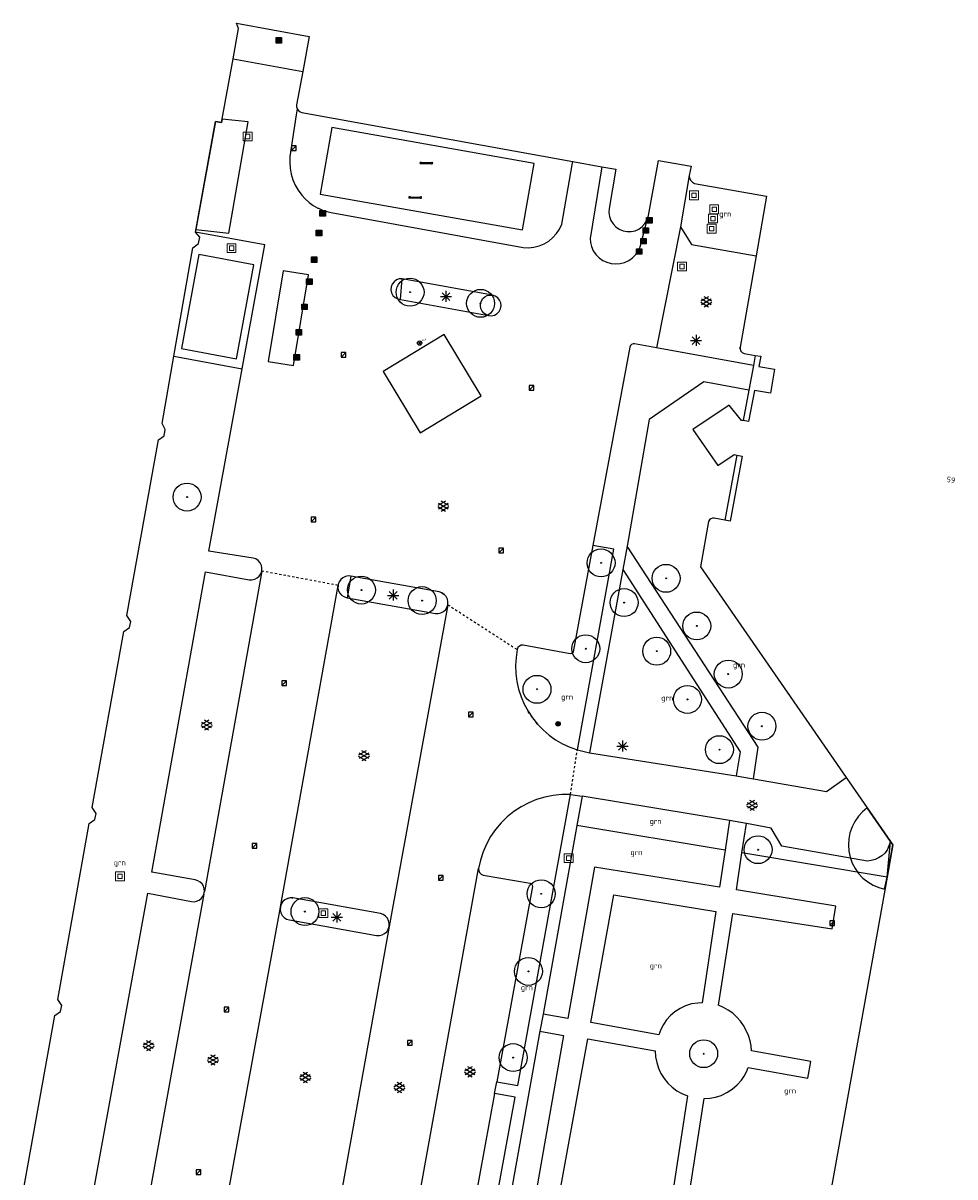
# Model space of a CAD drawing. Header units: metres. Extents: x 116958 to 118326, y 475500 to 477904.
# Tile 971 of 1001: x 117625 to 117709, y 477582 to 477686. Entities that reach past the tile are written whole.
import ezdxf

# ---------------------------------------------------------------- set-up
doc = ezdxf.new("R2010")
doc.units = ezdxf.units.M
doc.header["$LTSCALE"] = 0.2
doc.linetypes.add('MATGRENS', pattern=[2, 1, -1])
doc.layers.get('0').update_dxf_attribs({"color": 6})
for name, color, linetype in [('B-WE-GR-BOOM-G', 252, 'Continuous'), ('B-WE-GR-GROENVOORZIENING-GV', 252, 'Continuous'), ('B-WE-IE-FIETSENSTANG-G', 252, 'Continuous'), ('B-WE-IE-MEUBILAIR-G', 252, 'Continuous'), ('B-WE-IE-MEUBILAIR_WEGMEUBILAIR_LICHTMAST-G', 252, 'Continuous'), ('B-WE-IE-MEUBILAIR_WEGMEUBILAIR_VERKEERSBORD-PAAL', 252, 'Continuous'), ('B-WE-IE-MEUBILAIR_WEGMEUBILAIR_VERKEERSLICHT-G', 252, 'Continuous'), ('B-WE-OG-BEBOUWING-GV', 252, 'Continuous'), ('B-WE-OG-HUISNUMMER-T25', 2, 'Continuous'), ('B-WE-RI-HWA_KOLK_TROTTOIRKOLK-G', 252, 'Continuous'), ('B-WE-VH-MATERIAALGRENS-G', 252, 'MATGRENS'), ('B-WE-VH-VERHARDING_ASFALT-GV', 252, 'Continuous')]:
    doc.layers.add(name, color=color, linetype=linetype)
doc.layers.add('B-WE-RI-RIOOLPUT', color=31, linetype='Continuous', lineweight=0)
doc.styles.get("Standard").update_dxf_attribs({"font": 'isocp.shx'})

# ---------------------------------------------------------------- blocks, each defined once
blk = doc.blocks.new('BGTGV')
for p, q in [((0.0197, 0.04605), (-0.0497, 0.00595)), ((0.0433, 0.025), (-0.0433, -0.025)), ((0.0433, -0.025), (-0.0433, 0.025)), ((0.04965, 0.006), (-0.01975, 0.04605)), ((0.01965, -0.046), (-0.0494, -0.00615)), ((0.04955, -0.00605), (-0.0197, -0.046))]:
    blk.add_line(p, q)
blk = doc.blocks.new('BGT_GR')
at = {"insert": (0.043, 0.019), "char_height": 0.1, "attachment_point": 5, "line_spacing_factor": 0.8}
blk.add_mtext('{\\C256;grn}', dxfattribs=at)
blk = doc.blocks.new('CELQ211865')
for p, q in [((-0.5, 0), (0.5, 0)), ((0.35, -0.34), (-0.35, 0.34)), ((0.35, 0.34), (-0.35, -0.34)), ((0, 0.53), (0, -0.47))]:
    blk.add_line(p, q)
blk = doc.blocks.new('Vb')
blk.add_lwpolyline([(125, -138), (-127, -138), (0, 185), (114, -100), (-71, -100), (0, 100), (56, -60), (-13, -60), (0, -20), (1, 30)])
blk.add_circle((0, 0), 200)
blk = doc.blocks.new('CELQ201000')
at = {"flags": 128}
for points in [[(-0.25, -0.25), (-0.25, 0.25), (0.25, 0.25), (0.25, -0.25), (-0.25, -0.25)], [(-0.18, -0.18), (-0.18, 0.18), (0.18, 0.18), (0.18, -0.18), (-0.18, -0.18)], [(-0.11, -0.11), (-0.11, 0.11), (0.11, 0.11), (0.11, -0.11), (-0.11, -0.11)], [(-0.04, -0.04), (-0.04, 0.04), (0.04, 0.04), (0.04, -0.04), (-0.04, -0.04)]]:
    blk.add_lwpolyline(points, dxfattribs=at)
blk = doc.blocks.new('Brandkr')
for p, q in [((-141, 141), (141, -141)), ((-141, -141), (141, 141))]:
    blk.add_line(p, q)
blk.add_circle((0, 0), 200)
at = {"oblique": 15}
blk.add_text('brk', height=180, dxfattribs=at).set_placement((172, 218))
blk = doc.blocks.new('Pbrd')
for points in [[(-400, -400), (400, -400), (400, 400), (-400, 400)], [(-200, -200), (200, -200), (200, 200), (-200, 200)]]:
    blk.add_lwpolyline(points, close=True)
blk = doc.blocks.new('Kvtrot')
blk.add_line((0, -420), (420, 0))
at = {"flags": 128}
blk.add_lwpolyline([(0, -420), (420, -420), (420, 0), (0, 0)], close=True, dxfattribs=at)
blk = doc.blocks.new('Koppelplaat_baz')
for p, q in [((-91, 22), (-106, 20)), ((-91, 22), (-91, 15)), ((-91, 15), (91, 15)), ((-91, 0), (-91, -8)), ((-91, 0), (91, 0)), ((91, 22), (106, 20)), ((91, 22), (91, 15)), ((91, 0), (91, -8)), ((-91, -8), (-106, -6)), ((91, -8), (106, -6))]:
    blk.add_line(p, q)
for centre, start, end in [((-104, 8), 97.5946, 262.4054), ((104, 8), 277.5946, 82.4054)]:
    blk.add_arc(centre, 13.1, start, end)
blk = doc.blocks.new('Bestboom')
h = blk.add_hatch(color=256)
h.dxf.hatch_style = 1
h.paths.add_polyline_path([(41, 0, 1), (-41, 0, 1)])
for radius in [1260, 41.1]:
    blk.add_circle((0, 0), radius)

msp = doc.modelspace()

# ---------------------------------------------------------------- linework, layer by layer
at = {"layer": 'B-WE-GR-GROENVOORZIENING-GV', "flags": 128}
for points in [[(117690.341, 477653.337), (117689.83, 477650.581)], [(117689.252, 477647.472), (117688.163, 477641.615)], [(117690.75, 477618.25), (117691.19, 477621.117), (117679.353, 477639.269)], [(117678.958, 477637.137), (117689.571, 477620.688), (117689.197, 477618.527)], [(117670.418, 477624.364), (117670.817, 477623.761), (117671.27, 477623.198)], [(117688.599, 477614.497), (117688.198, 477611.827)], [(117689.724, 477611.574), (117690.128, 477614.224)], [(117688.198, 477611.827), (117674.816, 477614.045)], [(117688.198, 477611.827), (117687.697, 477608.49), (117676.413, 477610.305), (117673.997, 477596.641), (117671.773, 477597.031)], [(117684.218, 477575.871), (117686.32, 477589.412), (117686.836, 477589.446), (117687.345, 477589.542), (117687.838, 477589.699), (117688.364, 477589.946), (117688.852, 477590.263), (117689.292, 477590.643), (117689.676, 477591.08), (117689.921, 477591.438), (117690.129, 477591.82), (117690.297, 477592.22), (117695.658, 477591.241), (117695.934, 477592.764), (117690.579, 477593.708), (117690.539, 477594.172), (117690.453, 477594.63), (117690.309, 477595.106), (117690.115, 477595.563), (117689.872, 477595.996), (117689.583, 477596.401), (117689.253, 477596.772), (117688.885, 477597.104), (117688.483, 477597.394), (117688.053, 477597.638), (117687.598, 477597.835), (117688.895, 477606.102), (117697.877, 477604.715), (117698.206, 477606.782), (117689.217, 477608.244), (117689.724, 477611.574)], [(117702.824, 477609.402), (117689.724, 477611.574)], [(117682.229, 477595.157), (117676.082, 477596.289), (117678.146, 477607.783), (117687.36, 477606.306), (117686.127, 477598.042), (117685.731, 477598.031), (117685.177, 477597.948), (117684.641, 477597.787), (117684.132, 477597.552), (117683.662, 477597.248), (117683.271, 477596.912), (117682.927, 477596.528), (117682.635, 477596.103), (117682.401, 477595.643), (117682.229, 477595.157)], [(117671.491, 477595.482), (117673.631, 477595.089), (117670.672, 477578.281)], [(117672.71, 477577.817), (117675.818, 477594.809), (117681.897, 477593.71), (117681.93, 477593.179), (117682.029, 477592.656), (117682.192, 477592.15), (117682.416, 477591.668), (117682.698, 477591.217), (117683.034, 477590.804), (117683.418, 477590.436), (117683.845, 477590.119), (117684.307, 477589.856), (117684.799, 477589.653), (117682.72, 477576.136)]]:
    msp.add_lwpolyline(points, dxfattribs=at)
at = {"layer": 'B-WE-OG-BEBOUWING-GV', "flags": 128}
for points in [[(117643.793, 477683.226), (117644.29, 477685.971), (117644.116, 477686.451), (117650.67, 477685.246), (117650.083, 477682.069)], [(117640.409, 477667.587), (117642.221, 477677.585), (117642.753, 477677.489), (117643.793, 477683.226)], [(117650.083, 477682.069), (117649.53, 477679.076), (117649.533, 477678.885), (117649.595, 477678.705), (117649.7, 477678.562), (117649.842, 477678.454), (117650.008, 477678.392), (117674.456, 477673.965), (117677.067, 477673.492)], [(117642.807, 477677.784), (117642.753, 477677.489), (117642.221, 477677.585)], [(117645.159, 477677.537), (117642.807, 477677.784)], [(117642.221, 477677.585), (117640.452, 477667.822)], [(117640.452, 477667.822), (117643.41, 477667.503), (117645.159, 477677.537)], [(117651.65, 477671.027), (117669.903, 477667.781), (117670.97, 477673.783), (117652.719, 477677.026), (117651.65, 477671.027)], [(117681.155, 477668.685), (117681.283, 477669.093), (117682.19, 477674.065), (117685.128, 477673.552), (117684.969, 477672.686)], [(117677.067, 477673.492), (117678.354, 477673.259), (117677.743, 477669.727), (117677.718, 477669.357), (117677.77, 477668.991), (117677.895, 477668.642), (117678.09, 477668.327), (117678.345, 477668.058), (117678.649, 477667.847), (117678.99, 477667.703), (117679.354, 477667.632), (117679.724, 477667.637), (117680.085, 477667.718), (117680.423, 477667.871), (117680.721, 477668.089), (117680.969, 477668.365), (117681.155, 477668.685)], [(117684.969, 477672.686), (117685.002, 477672.464), (117685.097, 477672.26), (117685.247, 477672.093), (117685.439, 477671.976), (117691.951, 477670.825), (117691.003, 477665.457)], [(117638.467, 477656.396), (117640.181, 477666.173), (117640.691, 477666.571), (117640.791, 477667.123), (117640.409, 477667.587)], [(117639.134, 477657.092), (117644.099, 477656.151), (117645.682, 477664.629), (117640.717, 477665.57), (117639.134, 477657.092)], [(117691.003, 477665.457), (117689.549, 477657.218), (117689.553, 477657.033), (117689.622, 477656.861), (117689.748, 477656.725), (117689.915, 477656.644), (117690.924, 477656.469)], [(117648.307, 477664.088), (117646.972, 477655.927), (117649.261, 477655.553), (117650.619, 477663.73), (117648.307, 477664.088)], [(117657.356, 477655.006), (117660.695, 477649.493), (117666.192, 477652.831), (117662.853, 477658.344), (117657.356, 477655.006)], [(117624.848, 477581.005), (117627.71, 477596.913), (117628.228, 477597.276), (117628.331, 477597.82), (117627.97, 477598.346), (117630.824, 477614.239), (117631.333, 477614.603), (117631.432, 477615.147), (117631.079, 477615.67), (117633.951, 477631.557), (117634.463, 477631.927), (117634.558, 477632.464), (117634.199, 477632.99), (117637.068, 477648.86), (117637.592, 477649.221), (117637.676, 477649.784), (117637.403, 477650.326), (117638.467, 477656.396)], [(117690.924, 477656.469), (117691.416, 477656.384), (117691.242, 477655.466), (117692.667, 477655.225), (117692.293, 477653.057), (117690.846, 477653.313), (117690.326, 477650.499), (117689.83, 477650.581)], [(117689.83, 477650.581), (117689.678, 477650.606), (117688.553, 477651.982), (117685.288, 477649.772), (117687.552, 477646.526), (117689.023, 477647.513), (117689.252, 477647.472)], [(117689.252, 477647.472), (117689.751, 477647.383), (117688.654, 477641.523), (117688.163, 477641.615)], [(117688.163, 477641.615), (117687.226, 477641.79), (117687.066, 477641.784), (117686.917, 477641.727), (117686.795, 477641.624), (117686.713, 477641.487), (117685.976, 477637.376), (117699.136, 477618.386)], [(117699.136, 477618.386), (117703.132, 477612.62)], [(117700.604, 477615.292), (117700.225, 477614.881)], [(117701.034, 477615.647), (117700.604, 477615.292)], [(117703.132, 477612.62), (117701.034, 477615.647)], [(117699.906, 477614.423), (117699.653, 477613.925)], [(117700.225, 477614.881), (117699.906, 477614.423)], [(117699.469, 477613.398), (117699.359, 477612.851), (117699.324, 477612.294)], [(117699.653, 477613.925), (117699.469, 477613.398)], [(117699.324, 477612.294), (117699.365, 477611.737)], [(117703.132, 477612.62), (117703.346, 477612.311), (117702.824, 477609.402), (117703.132, 477612.62)], [(117702.824, 477609.402), (117703.346, 477612.311)], [(117703.346, 477612.311), (117703.132, 477612.62)], [(117699.365, 477611.737), (117699.481, 477611.191)], [(117699.481, 477611.191), (117699.671, 477610.666)], [(117699.671, 477610.666), (117699.93, 477610.171), (117700.253, 477609.717)], [(117702.824, 477609.402), (117695.8, 477570.23), (117695.796, 477570.043), (117695.847, 477569.863), (117695.95, 477569.706), (117696.095, 477569.587), (117696.269, 477569.517), (117696.063, 477568.324), (117691.992, 477569.024), (117692.75, 477573.435), (117681.927, 477575.297), (117681.286, 477571.571)], [(117700.253, 477609.717), (117700.636, 477609.31)], [(117700.636, 477609.31), (117701.07, 477608.959)], [(117702.061, 477608.45), (117702.599, 477608.301), (117702.824, 477609.402)], [(117701.07, 477608.959), (117701.548, 477608.671)], [(117701.548, 477608.671), (117702.061, 477608.45)]]:
    msp.add_lwpolyline(points, dxfattribs=at)
at = {"layer": 'B-WE-VH-MATERIAALGRENS-G', "flags": 128}
for points in [[(117689.748, 477656.725), (117689.622, 477656.861), (117689.553, 477657.033), (117689.549, 477657.218)], [(117653.268, 477635.716), (117646.385, 477637.007)], [(117662.635, 477635.043), (117662.851, 477634.901), (117663.023, 477634.709)], [(117663.179, 477633.969), (117669.439, 477629.927)], [(117671.27, 477623.198), (117670.817, 477623.761), (117670.418, 477624.364)], [(117674.241, 477616.847), (117674.869, 477620.874)], [(117648.702, 477607.473), (117648.95, 477607.533), (117649.205, 477607.529)]]:
    msp.add_lwpolyline(points, dxfattribs=at)
at = {"layer": 'B-WE-VH-VERHARDING_ASFALT-GV'}
for p, q in [((117643.793, 477683.226), (117650.083, 477682.069)), ((117649.485, 477678.181), (117648.931, 477674.409)), ((117649.595, 477678.705), (117649.485, 477678.181)), ((117648.931, 477674.409), (117648.909, 477673.877)), ((117648.909, 477673.877), (117648.948, 477673.346)), ((117673.464, 477668.31), (117674.404, 477673.669)), ((117674.404, 477673.669), (117674.456, 477673.965)), ((117648.948, 477673.346), (117649.046, 477672.823)), ((117649.046, 477672.823), (117649.203, 477672.314)), ((117677.067, 477673.492), (117676.013, 477667.002)), ((117684.969, 477672.686), (117684.189, 477668.073)), ((117649.203, 477672.314), (117649.416, 477671.826)), ((117649.416, 477671.826), (117649.683, 477671.366)), ((117649.683, 477671.366), (117650, 477670.938)), ((117650, 477670.938), (117650.312, 477670.591)), ((117650.312, 477670.591), (117650.658, 477670.277)), ((117650.658, 477670.277), (117651.033, 477669.999)), ((117651.033, 477669.999), (117651.434, 477669.76)), ((117651.434, 477669.76), (117651.505, 477669.747)), ((117651.505, 477669.747), (117651.879, 477669.58)), ((117651.879, 477669.58), (117652.266, 477669.446)), ((117652.266, 477669.446), (117652.664, 477669.346)), ((117652.664, 477669.346), (117669.964, 477666.211)), ((117680.525, 477666.253), (117681.155, 477668.685)), ((117646.661, 477666.453), (117640.409, 477667.587)), ((117672.662, 477667.096), (117672.989, 477667.459)), ((117672.989, 477667.459), (117673.258, 477667.867)), ((117673.258, 477667.867), (117673.464, 477668.31)), ((117684.189, 477668.073), (117682.014, 477657.143)), ((117684.189, 477668.073), (117685.168, 477666.487)), ((117644.632, 477655.264), (117646.661, 477666.453)), ((117670.939, 477666.23), (117671.413, 477666.347)), ((117671.413, 477666.347), (117671.865, 477666.533)), ((117671.865, 477666.533), (117672.284, 477666.785)), ((117672.284, 477666.785), (117672.662, 477667.096)), ((117676.013, 477667.002), (117676.048, 477666.642)), ((117676.048, 477666.642), (117676.139, 477666.291)), ((117676.139, 477666.291), (117676.306, 477665.916)), ((117680.357, 477665.891), (117680.525, 477666.253)), ((117685.168, 477666.487), (117691.003, 477665.457)), ((117669.964, 477666.211), (117670.452, 477666.184)), ((117670.452, 477666.184), (117670.939, 477666.23)), ((117676.306, 477665.916), (117676.536, 477665.577)), ((117676.536, 477665.577), (117676.822, 477665.283)), ((117676.822, 477665.283), (117677.156, 477665.044)), ((117679.506, 477665.035), (117679.842, 477665.271)), ((117679.842, 477665.271), (117680.13, 477665.563)), ((117680.13, 477665.563), (117680.357, 477665.891)), ((117677.156, 477665.044), (117677.526, 477664.867)), ((117677.526, 477664.867), (117677.921, 477664.758)), ((117677.921, 477664.758), (117678.33, 477664.72)), ((117678.33, 477664.72), (117678.739, 477664.755)), ((117678.739, 477664.755), (117679.135, 477664.861)), ((117679.135, 477664.861), (117679.506, 477665.035)), ((117658.541, 477663.278), (117658.324, 477663.117)), ((117658.794, 477663.371), (117658.541, 477663.278)), ((117659.063, 477663.389), (117658.794, 477663.371)), ((117658.919, 477661.498), (117659.063, 477663.389)), ((117667.203, 477661.907), (117659.063, 477663.389)), ((117658.066, 477662.649), (117658.045, 477662.38)), ((117658.045, 477662.38), (117658.101, 477662.116)), ((117658.161, 477662.902), (117658.066, 477662.649)), ((117658.101, 477662.116), (117658.23, 477661.879)), ((117658.324, 477663.117), (117658.161, 477662.902)), ((117658.23, 477661.879), (117658.419, 477661.687)), ((117658.419, 477661.687), (117658.656, 477661.557)), ((117658.656, 477661.557), (117658.919, 477661.498)), ((117658.919, 477661.498), (117666.848, 477660.07)), ((117666.116, 477660.924), (117666.132, 477661.164)), ((117666.132, 477661.164), (117666.208, 477661.391)), ((117666.208, 477661.391), (117666.339, 477661.592)), ((117666.339, 477661.592), (117666.517, 477661.753)), ((117666.517, 477661.753), (117666.73, 477661.863)), ((117666.73, 477661.863), (117666.963, 477661.916)), ((117666.963, 477661.916), (117667.203, 477661.907)), ((117667.461, 477661.825), (117667.203, 477661.907)), ((117667.685, 477661.672), (117667.461, 477661.825)), ((117667.855, 477661.461), (117667.685, 477661.672)), ((117667.958, 477661.211), (117667.855, 477661.461)), ((117667.985, 477660.941), (117667.958, 477661.211)), ((117666.162, 477660.688), (117666.116, 477660.924)), ((117666.267, 477660.471), (117666.162, 477660.688)), ((117666.424, 477660.288), (117666.267, 477660.471)), ((117666.622, 477660.152), (117666.424, 477660.288)), ((117666.848, 477660.07), (117666.622, 477660.152)), ((117666.848, 477660.07), (117667.118, 477660.05)), ((117667.118, 477660.05), (117667.383, 477660.109)), ((117667.383, 477660.109), (117667.619, 477660.241)), ((117667.619, 477660.241), (117667.808, 477660.435)), ((117667.808, 477660.435), (117667.934, 477660.675)), ((117667.934, 477660.675), (117667.985, 477660.941)), ((117679.595, 477657.217), (117676.268, 477639.303)), ((117679.658, 477657.347), (117679.595, 477657.217)), ((117679.761, 477657.447), (117679.658, 477657.347)), ((117679.892, 477657.508), (117679.761, 477657.447)), ((117680.035, 477657.52), (117679.892, 477657.508)), ((117682.014, 477657.143), (117680.035, 477657.52)), ((117690.754, 477655.555), (117682.014, 477657.143)), ((117638.467, 477656.396), (117644.632, 477655.264)), ((117690.924, 477656.469), (117690.754, 477655.555)), ((117641.601, 477638.815), (117644.632, 477655.264)), ((117690.754, 477655.555), (117690.341, 477653.337)), ((117686.273, 477654.072), (117681.357, 477650.683)), ((117690.341, 477653.337), (117686.273, 477654.072)), ((117681.357, 477650.683), (117679.353, 477639.269)), ((117676.268, 477639.303), (117674.49, 477629.733)), ((117678.157, 477638.971), (117676.268, 477639.303)), ((117679.353, 477639.269), (117678.958, 477637.137)), ((117645.607, 477638.182), (117641.601, 477638.815)), ((117645.853, 477638.097), (117645.607, 477638.182)), ((117674.869, 477620.874), (117678.157, 477638.971)), ((117646.068, 477637.952), (117645.853, 477638.097)), ((117646.239, 477637.755), (117646.068, 477637.952)), ((117646.353, 477637.522), (117646.239, 477637.755)), ((117646.403, 477637.266), (117646.353, 477637.522)), ((117646.385, 477637.007), (117646.403, 477637.266)), ((117678.958, 477637.137), (117675.959, 477620.621)), ((117636.462, 477609.833), (117641.307, 477636.935)), ((117646.385, 477637.007), (117641.207, 477608.093)), ((117641.307, 477636.935), (117645.248, 477636.22)), ((117645.248, 477636.22), (117645.502, 477636.212)), ((117645.502, 477636.212), (117645.749, 477636.268)), ((117645.749, 477636.268), (117645.975, 477636.385)), ((117645.975, 477636.385), (117646.164, 477636.555)), ((117646.164, 477636.555), (117646.303, 477636.767)), ((117646.303, 477636.767), (117646.385, 477637.007)), ((117653.513, 477636.245), (117653.369, 477636.035)), ((117653.706, 477636.412), (117653.513, 477636.245)), ((117653.935, 477636.525), (117653.706, 477636.412)), ((117654.184, 477636.576), (117653.935, 477636.525)), ((117654.439, 477636.562), (117654.08, 477634.596)), ((117654.439, 477636.562), (117654.184, 477636.576)), ((117662.39, 477635.123), (117654.439, 477636.562)), ((117648.07, 477606.724), (117653.268, 477635.716)), ((117653.268, 477635.716), (117653.264, 477635.474)), ((117653.264, 477635.474), (117653.318, 477635.238)), ((117653.282, 477635.795), (117653.268, 477635.716)), ((117653.369, 477636.035), (117653.282, 477635.795)), ((117653.318, 477635.238), (117653.428, 477635.022)), ((117653.428, 477635.022), (117653.586, 477634.839)), ((117662.635, 477635.043), (117662.39, 477635.123)), ((117662.851, 477634.901), (117662.635, 477635.043)), ((117653.586, 477634.839), (117653.784, 477634.699)), ((117653.784, 477634.699), (117654.01, 477634.611)), ((117654.01, 477634.611), (117654.08, 477634.596)), ((117654.08, 477634.596), (117662.057, 477633.175)), ((117663.023, 477634.709), (117662.851, 477634.901)), ((117663.14, 477634.479), (117663.023, 477634.709)), ((117663.193, 477634.227), (117663.14, 477634.479)), ((117663.179, 477633.969), (117663.193, 477634.227)), ((117663.179, 477633.969), (117657.885, 477604.95)), ((117662.057, 477633.175), (117662.31, 477633.169)), ((117662.31, 477633.169), (117662.555, 477633.227)), ((117662.555, 477633.227), (117662.779, 477633.345)), ((117662.779, 477633.345), (117662.965, 477633.516)), ((117662.965, 477633.516), (117663.101, 477633.729)), ((117663.101, 477633.729), (117663.179, 477633.969)), ((117669.439, 477629.927), (117669.334, 477629.213)), ((117669.509, 477630.097), (117669.439, 477629.927)), ((117669.635, 477630.23), (117669.509, 477630.097)), ((117669.8, 477630.31), (117669.635, 477630.23)), ((117669.983, 477630.326), (117669.8, 477630.31)), ((117674.218, 477629.545), (117669.983, 477630.326)), ((117669.334, 477629.213), (117669.294, 477628.492)), ((117674.335, 477629.563), (117674.218, 477629.545)), ((117674.432, 477629.631), (117674.335, 477629.563)), ((117674.49, 477629.733), (117674.432, 477629.631)), ((117669.294, 477628.492), (117669.321, 477627.771)), ((117669.321, 477627.771), (117669.413, 477627.055)), ((117669.413, 477627.055), (117669.571, 477626.351)), ((117669.571, 477626.351), (117669.792, 477625.664)), ((117669.792, 477625.664), (117670.075, 477625)), ((117670.075, 477625), (117670.418, 477624.364)), ((117671.27, 477623.198), (117671.772, 477622.678)), ((117671.772, 477622.678), (117672.32, 477622.207)), ((117672.32, 477622.207), (117672.909, 477621.787)), ((117672.909, 477621.787), (117673.533, 477621.423)), ((117673.533, 477621.423), (117674.189, 477621.118)), ((117674.189, 477621.118), (117674.869, 477620.874)), ((117674.869, 477620.874), (117675.959, 477620.621)), ((117675.959, 477620.621), (117689.197, 477618.527)), ((117689.197, 477618.527), (117690.75, 477618.25)), ((117697.36, 477617.131), (117699.136, 477618.386)), ((117690.75, 477618.25), (117697.36, 477617.131)), ((117669.491, 477590.585), (117674.241, 477616.847)), ((117671.191, 477616.39), (117670.474, 477616.096)), ((117671.934, 477616.614), (117671.191, 477616.39)), ((117672.694, 477616.766), (117671.934, 477616.614)), ((117673.466, 477616.844), (117672.694, 477616.766)), ((117674.241, 477616.847), (117673.466, 477616.844)), ((117674.241, 477616.847), (117675.291, 477616.703)), ((117675.291, 477616.703), (117674.816, 477614.045)), ((117688.599, 477614.497), (117675.291, 477616.703)), ((117669.14, 477615.308), (117668.536, 477614.822)), ((117669.788, 477615.734), (117669.14, 477615.308)), ((117670.474, 477616.096), (117669.788, 477615.734)), ((117667.982, 477614.28), (117667.482, 477613.687)), ((117668.536, 477614.822), (117667.982, 477614.28)), ((117690.128, 477614.224), (117688.599, 477614.497)), ((117692.363, 477613.82), (117690.128, 477614.224)), ((117667.482, 477613.687), (117667.041, 477613.048)), ((117674.816, 477614.045), (117671.773, 477597.031)), ((117693.32, 477612.194), (117692.363, 477613.82)), ((117666.664, 477612.371), (117666.354, 477611.66)), ((117667.041, 477613.048), (117666.664, 477612.371)), ((117701.041, 477610.839), (117693.32, 477612.194)), ((117703.132, 477612.62), (117702.827, 477611.84)), ((117666.354, 477611.66), (117666.114, 477610.923)), ((117702.056, 477611.122), (117701.734, 477610.974)), ((117702.35, 477611.319), (117702.056, 477611.122)), ((117702.609, 477611.561), (117702.35, 477611.319)), ((117702.827, 477611.84), (117702.609, 477611.561)), ((117659.532, 477574.61), (117665.945, 477610.166)), ((117666.114, 477610.923), (117665.945, 477610.166)), ((117665.945, 477610.166), (117665.962, 477609.973)), ((117701.393, 477610.879), (117701.041, 477610.839)), ((117701.734, 477610.974), (117701.393, 477610.879)), ((117640.388, 477609.139), (117636.462, 477609.833)), ((117640.619, 477609.068), (117640.388, 477609.139)), ((117640.827, 477608.944), (117640.619, 477609.068)), ((117665.962, 477609.973), (117666.044, 477609.799)), ((117666.044, 477609.799), (117666.182, 477609.663)), ((117666.182, 477609.663), (117666.358, 477609.583)), ((117666.358, 477609.583), (117670.617, 477608.836)), ((117631.181, 477580.842), (117636.102, 477607.943)), ((117636.102, 477607.943), (117640.044, 477607.18)), ((117640.998, 477608.773), (117640.827, 477608.944)), ((117641.123, 477608.566), (117640.998, 477608.773)), ((117641.194, 477608.335), (117641.123, 477608.566)), ((117641.159, 477607.848), (117641.191, 477607.97)), ((117641.191, 477607.97), (117641.196, 477607.999)), ((117641.207, 477608.093), (117641.194, 477608.335)), ((117641.196, 477607.999), (117641.207, 477608.093)), ((117670.817, 477608.558), (117667.587, 477590.919)), ((117670.617, 477608.836), (117670.73, 477608.783)), ((117670.73, 477608.783), (117670.803, 477608.682)), ((117670.803, 477608.682), (117670.817, 477608.558)), ((117641.159, 477607.848), (117635.943, 477579.158)), ((117640.044, 477607.18), (117640.279, 477607.167)), ((117640.279, 477607.167), (117640.511, 477607.21)), ((117640.511, 477607.21), (117640.726, 477607.306)), ((117640.726, 477607.306), (117640.912, 477607.45)), ((117640.912, 477607.45), (117641.059, 477607.634)), ((117641.059, 477607.634), (117641.159, 477607.848)), ((117648.151, 477606.966), (117648.07, 477606.724)), ((117648.289, 477607.18), (117648.151, 477606.966)), ((117648.477, 477607.353), (117648.289, 477607.18)), ((117648.702, 477607.473), (117648.477, 477607.353)), ((117648.95, 477607.533), (117648.702, 477607.473)), ((117649.205, 477607.529), (117648.95, 477607.533)), ((117657.094, 477606.096), (117649.205, 477607.529)), ((117642.777, 477577.703), (117648.064, 477606.689)), ((117648.064, 477606.689), (117648.056, 477606.428)), ((117648.056, 477606.428), (117648.115, 477606.174)), ((117648.07, 477606.724), (117648.064, 477606.689)), ((117648.115, 477606.174), (117648.237, 477605.944)), ((117648.237, 477605.944), (117648.414, 477605.752)), ((117657.337, 477606.015), (117657.094, 477606.096)), ((117657.551, 477605.875), (117657.337, 477606.015)), ((117657.723, 477605.684), (117657.551, 477605.875)), ((117648.414, 477605.752), (117648.634, 477605.612)), ((117648.634, 477605.612), (117648.883, 477605.533)), ((117648.883, 477605.533), (117656.743, 477604.133)), ((117657.881, 477604.927), (117652.648, 477575.907)), ((117657.84, 477605.456), (117657.723, 477605.684)), ((117657.801, 477604.685), (117657.881, 477604.927)), ((117657.895, 477605.206), (117657.84, 477605.456)), ((117657.881, 477604.927), (117657.885, 477604.95)), ((117657.885, 477604.95), (117657.895, 477605.206)), ((117656.743, 477604.133), (117656.998, 477604.125)), ((117656.998, 477604.125), (117657.247, 477604.182)), ((117657.247, 477604.182), (117657.473, 477604.3)), ((117657.473, 477604.3), (117657.661, 477604.471)), ((117657.661, 477604.471), (117657.801, 477604.685)), ((117671.773, 477597.031), (117671.491, 477595.482)), ((117671.491, 477595.482), (117667.658, 477574.025)), ((117667.398, 477589.884), (117667.587, 477590.919)), ((117667.587, 477590.919), (117669.491, 477590.585)), ((117663.035, 477555.197), (117669.244, 477589.527)), ((117667.398, 477589.884), (117664.613, 477574.675)), ((117669.244, 477589.527), (117667.398, 477589.884))]:
    msp.add_line(p, q, dxfattribs=at)

# ---------------------------------------------------------------- block references
at = {"layer": 'B-WE-GR-BOOM-G', "xscale": 0.001, "yscale": 0.001, "zscale": 0.001}
for p in [(117659.773, 477662.173), (117666.132, 477661.164), (117639.645, 477643.682), (117677.007, 477637.747), (117682.875, 477636.352), (117655.38, 477635.296), (117660.861, 477634.342), (117679.089, 477634.166), (117685.64, 477632.053), (117675.626, 477630.002), (117682.027, 477629.778), (117688.488, 477627.715), (117671.227, 477626.338), (117684.802, 477625.424), (117691.525, 477623.008), (117687.685, 477620.894), (117691.177, 477611.869), (117671.604, 477607.888), (117650.288, 477606.287), (117670.455, 477600.888), (117686.267, 477593.461), (117669.074, 477593.111)]:
    msp.add_blockref('Bestboom', p, dxfattribs=at)
at = {"layer": 'B-WE-GR-GROENVOORZIENING-GV', "xscale": 5, "yscale": 5, "zscale": 5}
for p in [(117688, 477669.071), (117689.245, 477628.38), (117673.726, 477625.485), (117682.765, 477625.39), (117681.71, 477614.265), (117679.985, 477611.459), (117633.354, 477610.532), (117681.721, 477601.23), (117670.093, 477599.259), (117693.852, 477589.949)]:
    msp.add_blockref('BGT_GR', p, dxfattribs=at)
at = {"layer": 'B-WE-IE-FIETSENSTANG-G', "xscale": 0.005, "yscale": 0.005, "zscale": 0.005, "rotation": 0.00499999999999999}
for p in [(117661.24, 477673.783), (117660.232, 477670.68)]:
    msp.add_blockref('Koppelplaat_baz', p, dxfattribs=at)
at = {"layer": 'B-WE-IE-MEUBILAIR-G', "xscale": 0.001, "yscale": 0.001, "zscale": 0.001}
msp.add_blockref('Brandkr', (117660.629, 477657.579), dxfattribs=at)
at = {"layer": 'B-WE-IE-MEUBILAIR_WEGMEUBILAIR_LICHTMAST-G'}
for p in [(117663.01, 477661.773), (117685.576, 477657.796), (117658.244, 477634.809), (117678.944, 477621.199), (117653.163, 477605.77)]:
    msp.add_blockref('CELQ211865', p, dxfattribs=at)
at = {"layer": 'B-WE-IE-MEUBILAIR_WEGMEUBILAIR_VERKEERSBORD-PAAL', "xscale": 0.001, "yscale": 0.001, "zscale": 0.001}
msp.add_blockref('Vb', (117673.127, 477623.22), dxfattribs=at)
at = {"layer": 'B-WE-IE-MEUBILAIR_WEGMEUBILAIR_VERKEERSLICHT-G'}
for p in [(117647.927, 477684.896), (117651.884, 477669.293), (117681.372, 477668.653), (117651.555, 477667.506), (117681.049, 477667.735), (117680.842, 477666.774), (117651.122, 477665.107), (117680.447, 477665.837), (117650.689, 477663.113), (117650.247, 477660.848), (117649.737, 477658.551), (117649.533, 477656.301)]:
    msp.add_blockref('CELQ201000', p, dxfattribs=at)
at = {"layer": 'B-WE-RI-HWA_KOLK_TROTTOIRKOLK-G', "xscale": 0.001, "yscale": 0.001, "zscale": 0.001}
for p in [(117649.071, 477675.362), (117653.558, 477656.726), (117670.508, 477653.747), (117650.834, 477641.878), (117667.781, 477639.066), (117648.202, 477627.111), (117665.053, 477624.266), (117645.526, 477612.44), (117662.334, 477609.532), (117697.64, 477605.444), (117643, 477597.646), (117659.539, 477594.65), (117640.475, 477582.976)]:
    msp.add_blockref('Kvtrot', p, dxfattribs=at)
at = {"layer": 'B-WE-RI-RIOOLPUT', "xscale": 0.001, "yscale": 0.001, "zscale": 0.001}
for p in [(117645.114, 477676.22), (117685.39, 477670.91), (117687.219, 477669.653), (117687.107, 477668.814), (117686.986, 477667.895), (117643.662, 477666.146), (117684.318, 477664.485), (117674.075, 477611.106), (117633.598, 477609.463), (117651.951, 477606.14)]:
    msp.add_blockref('Pbrd', p, dxfattribs=at)
at = {"layer": 'B-WE-VH-VERHARDING_ASFALT-GV', "xscale": 10, "yscale": 10, "zscale": 10}
for p in [(117686.508, 477661.288), (117662.769, 477642.854), (117641.424, 477623.108), (117655.625, 477620.342), (117690.643, 477615.856), (117636.17, 477594.168), (117641.985, 477592.873), (117650.329, 477591.293), (117665.174, 477591.818), (117658.817, 477590.388)]:
    msp.add_blockref('BGTGV', p, dxfattribs=at)

# ---------------------------------------------------------------- texts
at = {"layer": 'B-WE-OG-HUISNUMMER-T25'}
msp.add_text('59', height=0.5, rotation=349.8, dxfattribs=at).set_placement((117708.156, 477645.056))

doc.saveas('drawing.dxf')
